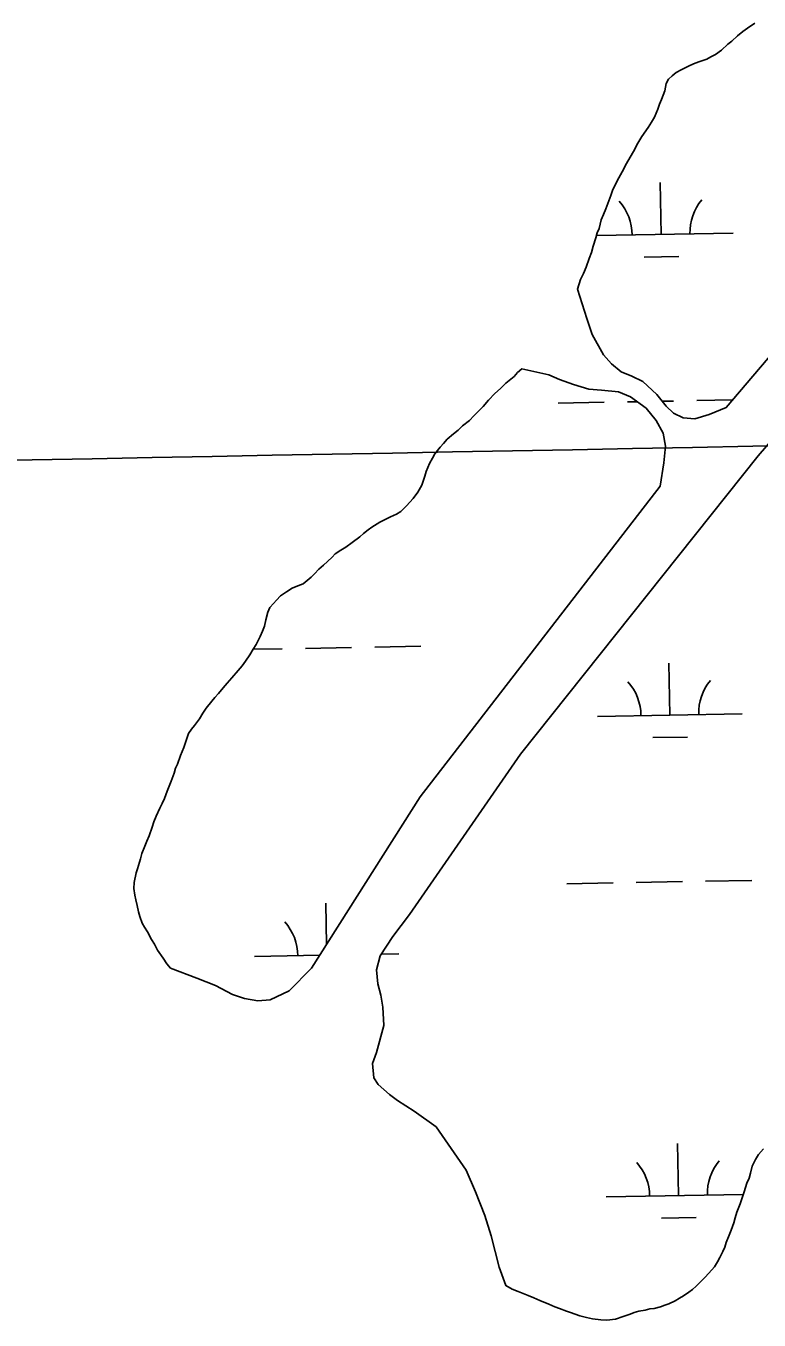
# Model space of a CAD drawing. Extents: x 3957609 to 3995875, y 234277 to 260273.
# Drawn here: x 3967631 to 3968138, y 242241 to 243137 of the extents above; entities that cross this region are included whole.
import ezdxf

# ---------------------------------------------------------------- set-up
doc = ezdxf.new("R2010")
doc.units = 0
for name, color, linetype in [('V-GRID-MAJR', 7, 'Continuous'), ('V-TOPO-SHOR', 7, 'Continuous'), ('V-WETL-SWMP', 7, 'Continuous')]:
    doc.layers.add(name, color=color, linetype=linetype)

msp = doc.modelspace()

# ---------------------------------------------------------------- linework, layer by layer
at = {"layer": 'V-GRID-MAJR'}
msp.add_spline([(3961816.723, 242728.005), (3967136.284, 242827.44), (3972455.83, 242927.648), (3977775.362, 243028.63), (3983094.879, 243130.385), (3988414.381, 243232.915), (3993733.868, 243336.218)], degree=3, dxfattribs=at)
at = {"layer": 'V-TOPO-SHOR'}
for points in [[(3968115.351, 242872.917), (3968322.502, 243116.303), (3968411.775, 243240.088)], [(3968135.096, 243139.079), (3968130.052, 243135.56), (3968126.9, 243133.324), (3968123.119, 243130.131), (3968119.341, 243126.623), (3968116.504, 243124.387), (3968112.099, 243120.239), (3968107.999, 243117.362), (3968104.843, 243115.756), (3968102.002, 243114.155), (3968096.313, 243112.215), (3968092.838, 243110.925), (3968089.364, 243109.319), (3968084.314, 243106.751), (3968080.84, 243104.828), (3968078.006, 243102.594), (3968075.487, 243100.359), (3968073.922, 243097.181), (3968073.007, 243092.108), (3968070.512, 243086.073), (3968069.265, 243082.896), (3968068.022, 243079.404), (3968065.841, 243074.006), (3968063.645, 243070.506), (3968061.454, 243066.69), (3968057.059, 243060.645), (3968054.241, 243055.875), (3968051.112, 243050.153), (3968048.918, 243046.335), (3968046.413, 243041.885), (3968043.284, 243036.163)], [(3967871.617, 242409.147), (3967870.601, 242418.959), (3967873.403, 242426.582), (3967878.346, 242445.305), (3967877.63, 242457.971), (3967876.309, 242466.198), (3967874.357, 242474.106), (3967873.341, 242483.918), (3967875.811, 242493.439), (3967884.595, 242506.802), (3967896.213, 242522.082), (3967973.091, 242633.145), (3968137.406, 242839.504), (3968316.913, 243047.863), (3968396.206, 243121.597)], [(3968043.284, 243036.163), (3968041.095, 243032.032), (3968039.217, 243028.534), (3968036.718, 243023.133), (3968035.475, 243019.64), (3968034.232, 243016.148), (3968032.051, 243010.432), (3968030.492, 243006.62), (3968028.934, 243002.809), (3968027.39, 242996.782), (3968026.142, 242993.923), (3968025.215, 242990.433), (3968023.353, 242984.717), (3968022.114, 242980.275), (3968020.557, 242976.146), (3968018.38, 242970.115), (3968016.509, 242965.669), (3968014.637, 242961.538), (3968012.462, 242954.872)], [(3968115.351, 242872.917), (3968103.661, 242868.088), (3968093.544, 242865.169), (3968085.62, 242865.751), (3968078.946, 242869.191), (3968073.846, 242873.91), (3968067.457, 242882.102), (3968057.577, 242890.908), (3968049.95, 242894.658), (3968042.643, 242897.779), (3968035.956, 242903.121), (3968030.529, 242909.42), (3968022.517, 242923.621), (3968018.958, 242934.686), (3968012.462, 242954.872)], [(3967973.865, 242899.819), (3967971.031, 242897.267), (3967968.516, 242894.398), (3967962.845, 242889.927), (3967959.068, 242886.102), (3967955.292, 242882.591), (3967950.887, 242878.129), (3967947.114, 242873.668), (3967943.653, 242870.162), (3967940.821, 242867.293), (3967937.675, 242864.104), (3967932.948, 242860.272), (3967929.8, 242857.401), (3967926.651, 242854.845), (3967922.239, 242851.015), (3967919.724, 242848.148), (3967917.525, 242845.6), (3967913.754, 242840.825), (3967912.192, 242837.963), (3967909.998, 242834.146), (3967907.817, 242828.747), (3967906.887, 242825.575), (3967905.955, 242822.718), (3967904.712, 242819.224), (3967901.892, 242814.454), (3967898.755, 242810), (3967894.036, 242804.901), (3967890.262, 242801.075), (3967887.108, 242799.154), (3967883.002, 242797.227), (3967878.897, 242795.3), (3967875.739, 242793.694), (3967870.06, 242790.171), (3967867.539, 242788.254), (3967864.389, 242785.701), (3967861.87, 242783.466), (3967856.511, 242779.63), (3967852.097, 242776.433), (3967848.628, 242774.193), (3967844.843, 242771.635), (3967842.642, 242769.403), (3967839.494, 242766.531), (3967836.659, 242763.977), (3967833.51, 242761.106), (3967830.364, 242757.919), (3967828.16, 242755.687), (3967822.491, 242750.899), (3967819.016, 242749.609), (3967814.908, 242747.997), (3967811.125, 242745.439), (3967807.027, 242742.562), (3967804.194, 242739.69), (3967801.991, 242737.46), (3967799.476, 242734.593), (3967798.231, 242731.416), (3967796.682, 242726.022), (3967795.761, 242721.582), (3967794.518, 242718.088), (3967792.955, 242714.594), (3967790.143, 242708.874), (3967787.948, 242705.691), (3967785.754, 242701.876), (3967782.617, 242697.422), (3967780.421, 242694.239), (3967777.591, 242691.052), (3967773.19, 242685.957), (3967770.048, 242682.133), (3967767.218, 242678.949), (3967764.076, 242675.127)], [(3968069.777, 242818.446), (3968072.206, 242834.617), (3968073.394, 242846.348), (3968071.751, 242855.206), (3968066.943, 242864.045), (3968059.918, 242872.55), (3968049.094, 242880.398), (3968040.835, 242883.828), (3968029.108, 242885.018), (3968020.234, 242885.594), (3968009.756, 242889.01), (3967999.914, 242892.428), (3967992.606, 242895.547), (3967973.865, 242899.819)], [(3967799.691, 242463.136), (3967812.956, 242469.244), (3967828.373, 242484.868), (3967903.619, 242603.523), (3968069.777, 242818.446)], [(3967764.076, 242675.127), (3967761.561, 242672.26), (3967759.36, 242669.71), (3967755.591, 242664.934), (3967753.08, 242661.434), (3967750.887, 242657.619), (3967747.434, 242652.845), (3967745.235, 242650.295), (3967743.352, 242647.432), (3967742.109, 242643.94), (3967741.178, 242641.083), (3967739.934, 242637.591), (3967737.751, 242632.191), (3967735.574, 242626.159), (3967734.327, 242623.3), (3967733.399, 242619.808), (3967731.218, 242614.41), (3967729.975, 242610.918), (3967728.412, 242607.422), (3967726.547, 242602.343), (3967724.986, 242598.847), (3967723.423, 242595.671), (3967720.925, 242590.268), (3967719.368, 242586.141), (3967718.123, 242582.65), (3967715.946, 242576.616), (3967714.388, 242572.805), (3967713.144, 242569.313), (3967710.959, 242564.23), (3967710.034, 242560.74), (3967707.863, 242553.756), (3967706.931, 242550.899), (3967705.706, 242544.239), (3967705.417, 242540.121), (3967706.083, 242535.374), (3967706.736, 242532.211), (3967707.711, 242528.416), (3967708.692, 242523.989), (3967709.663, 242520.827), (3967711.279, 242516.085), (3967712.88, 242513.247), (3967714.801, 242510.091), (3967717.689, 242504.725), (3967719.61, 242501.571), (3967721.853, 242497.467), (3967725.693, 242491.792), (3967728.251, 242488.007), (3967730.806, 242484.858)], [(3967730.806, 242484.858), (3967748.909, 242478.007), (3967761.93, 242473.024), (3967773.692, 242466.768), (3967781.945, 242463.97), (3967791.143, 242462.446), (3967799.691, 242463.136)], [(3967962.849, 242265.298), (3967958.329, 242277.938), (3967952.799, 242299.759), (3967948.273, 242313.667), (3967941.83, 242330.098), (3967935.393, 242345.262), (3967914.606, 242375.218), (3967899.33, 242385.888), (3967887.876, 242393.414), (3967882.465, 242397.498), (3967874.498, 242404.414), (3967871.617, 242409.147)], [(3967962.849, 242265.298), (3967967.299, 242262.793), (3967971.428, 242261.234), (3967978.414, 242258.431), (3967982.225, 242256.872), (3967986.356, 242254.998), (3967992.707, 242252.508), (3967996.838, 242250.634), (3968000.014, 242249.389), (3968004.776, 242247.519), (3968007.633, 242246.587), (3968013.983, 242244.412), (3968018.743, 242243.175), (3968022.866, 242242.254), (3968028.571, 242241.658), (3968032.692, 242241.369), (3968038.705, 242242.041), (3968044.077, 242243.978), (3968048.818, 242245.592), (3968051.662, 242246.56), (3968054.823, 242247.531), (3968059.252, 242248.195), (3968062.414, 242249.166), (3968065.579, 242249.503), (3968070.006, 242250.482), (3968072.849, 242251.769), (3968075.694, 242252.737), (3968080.115, 242254.666), (3968082.954, 242256.587), (3968085.794, 242258.189), (3968089.577, 242260.749), (3968092.1, 242262.666), (3968094.619, 242264.898), (3968097.765, 242268.087), (3968100.597, 242270.956), (3968103.43, 242273.826), (3968107.2, 242278.286), (3968109.396, 242281.784), (3968110.958, 242284.645), (3968113.15, 242288.778), (3968114.397, 242291.952), (3968115.325, 242295.127), (3968117.51, 242300.21), (3968118.753, 242303.702), (3968120.619, 242308.783), (3968121.546, 242312.273), (3968122.79, 242316.082), (3968124.969, 242321.798), (3968126.525, 242325.927), (3968127.764, 242330.051), (3968129.626, 242336.083), (3968131.186, 242339.577), (3968132.112, 242343.066), (3968133.349, 242347.826), (3968135.534, 242352.592), (3968137.73, 242356.092), (3968141.189, 242359.915)]]:
    msp.add_lwpolyline(points, dxfattribs=at)
at = {"layer": 'V-WETL-SWMP'}
for p, q in [((3968070.288, 242992.77), (3968069.634, 243028.764)), ((3968025.62, 242991.957), (3968120.28, 242993.679)), ((3968058.571, 242977.123), (3968082.567, 242977.559)), ((3968046.983, 242876.895), (3968053.755, 242877.018)), ((3968071.175, 242877.335), (3968078.978, 242877.477)), ((3968094.975, 242877.767), (3968119.865, 242878.22)), ((3967998.991, 242876.022), (3968030.986, 242876.604)), ((3967824.139, 242706.314), (3967856.134, 242706.896)), ((3967872.131, 242707.187), (3967904.126, 242707.769)), ((3967787.926, 242705.656), (3967808.142, 242706.023)), ((3968076.336, 242660.15), (3968075.682, 242696.144)), ((3968026.344, 242659.241), (3968126.328, 242661.059)), ((3968064.619, 242644.503), (3968088.615, 242644.939)), ((3968101.023, 242545.147), (3968133.018, 242545.729)), ((3968005.039, 242543.402), (3968037.034, 242543.984)), ((3968053.031, 242544.275), (3968085.026, 242544.857)), ((3967838.715, 242501.174), (3967838.192, 242529.937)), ((3967788.855, 242493.034), (3967834.074, 242493.856)), ((3967876.595, 242494.629), (3967888.838, 242494.852)), ((3968082.384, 242327.53), (3968081.73, 242363.524)), ((3968032.393, 242326.621), (3968127.252, 242328.345)), ((3968070.667, 242311.883), (3968094.663, 242312.319))]:
    msp.add_line(p, q, dxfattribs=at)
for points in [[(3968043.284, 243036.163), (3968046.414, 243041.885), (3968048.919, 243046.336), (3968051.111, 243050.152), (3968054.24, 243055.874), (3968057.06, 243060.644), (3968061.454, 243066.691), (3968063.646, 243070.506), (3968065.841, 243074.005), (3968068.022, 243079.404), (3968069.266, 243082.897), (3968070.512, 243086.072), (3968073.006, 243092.107), (3968073.923, 243097.181), (3968075.486, 243100.359), (3968078.005, 243102.593), (3968080.841, 243104.829), (3968084.313, 243106.752), (3968089.364, 243109.32), (3968092.837, 243110.926), (3968096.313, 243112.216), (3968102.002, 243114.154), (3968104.842, 243115.757), (3968107.999, 243117.361), (3968112.098, 243120.239), (3968116.505, 243124.386), (3968119.341, 243126.622), (3968123.119, 243130.131), (3968126.899, 243133.323), (3968130.051, 243135.561), (3968135.096, 243139.079)], [(3968322.503, 243116.303), (3968115.351, 242872.916), (3968103.662, 242868.087), (3968093.544, 242865.169), (3968085.621, 242865.751), (3968078.946, 242869.191), (3968073.846, 242873.909), (3968067.457, 242882.103), (3968057.578, 242890.908), (3968049.951, 242894.659), (3968042.644, 242897.779), (3968035.957, 242903.12), (3968030.53, 242909.42), (3968022.517, 242923.622), (3968018.959, 242934.686), (3968012.462, 242954.872), (3968014.636, 242961.538), (3968016.509, 242965.668), (3968018.38, 242970.115), (3968020.557, 242976.147), (3968022.114, 242980.275), (3968023.352, 242984.718), (3968025.214, 242990.432), (3968026.142, 242993.922), (3968027.39, 242996.781), (3968028.934, 243002.81), (3968030.492, 243006.621), (3968032.051, 243010.432), (3968034.231, 243016.148), (3968035.475, 243019.64), (3968036.718, 243023.133), (3968039.217, 243028.534), (3968041.094, 243032.031), (3968043.284, 243036.163)], [(3968141.188, 242359.915), (3968137.729, 242356.091), (3968135.534, 242352.592), (3968133.349, 242347.826), (3968132.113, 242343.067), (3968131.186, 242339.577), (3968129.625, 242336.082), (3968127.764, 242330.051), (3968126.525, 242325.926), (3968124.968, 242321.797), (3968122.789, 242316.082), (3968121.547, 242312.272), (3968120.619, 242308.782), (3968118.752, 242303.702), (3968117.509, 242300.209), (3968115.325, 242295.127), (3968114.396, 242291.953), (3968113.149, 242288.778), (3968110.959, 242284.645), (3968109.395, 242281.784), (3968107.2, 242278.286), (3968103.429, 242273.826), (3968100.597, 242270.957), (3968097.765, 242268.087), (3968094.619, 242264.899), (3968092.1, 242262.665), (3968089.578, 242260.748), (3968085.794, 242258.189), (3968082.954, 242256.587), (3968080.116, 242254.667), (3968075.694, 242252.738), (3968072.85, 242251.769), (3968070.007, 242250.483), (3968065.579, 242249.503), (3968062.414, 242249.166), (3968059.253, 242248.195), (3968054.823, 242247.532), (3968051.662, 242246.561), (3968048.817, 242245.592), (3968044.077, 242243.977), (3968038.705, 242242.041), (3968032.691, 242241.368), (3968028.571, 242241.657), (3968022.866, 242242.253), (3968018.742, 242243.176), (3968013.983, 242244.412), (3968007.633, 242246.587), (3968004.776, 242247.518), (3968000.013, 242249.388), (3967996.837, 242250.634), (3967992.707, 242252.507), (3967986.356, 242254.999), (3967982.226, 242256.872), (3967978.414, 242258.431), (3967971.427, 242261.235), (3967967.299, 242262.792), (3967962.848, 242265.297), (3967958.33, 242277.938), (3967952.8, 242299.76), (3967948.274, 242313.668), (3967941.83, 242330.098), (3967935.394, 242345.261), (3967914.606, 242375.218), (3967899.33, 242385.888), (3967887.876, 242393.415), (3967882.464, 242397.498), (3967874.499, 242404.414), (3967871.616, 242409.147), (3967870.601, 242418.96), (3967873.402, 242426.582), (3967878.347, 242445.304), (3967877.63, 242457.971), (3967876.309, 242466.198), (3967874.356, 242474.105), (3967873.341, 242483.918), (3967875.812, 242493.438), (3967884.594, 242506.801), (3967896.214, 242522.083), (3967973.092, 242633.146), (3968137.406, 242839.504), (3968316.913, 243047.863)], [(3967764.076, 242675.126), (3967767.218, 242678.948), (3967770.048, 242682.134), (3967773.19, 242685.956), (3967777.591, 242691.053), (3967780.421, 242694.239), (3967782.617, 242697.421), (3967785.755, 242701.876), (3967787.947, 242705.692), (3967790.143, 242708.874), (3967792.956, 242714.594), (3967794.517, 242718.088), (3967795.761, 242721.581), (3967796.682, 242726.021), (3967798.23, 242731.416), (3967799.476, 242734.592), (3967801.991, 242737.459), (3967804.194, 242739.691), (3967807.026, 242742.561), (3967811.124, 242745.438), (3967814.908, 242747.997), (3967819.016, 242749.608), (3967822.491, 242750.898), (3967828.161, 242755.687), (3967830.364, 242757.919), (3967833.51, 242761.107), (3967836.659, 242763.978), (3967839.493, 242766.531), (3967842.641, 242769.403), (3967844.844, 242771.634), (3967848.628, 242774.193), (3967852.097, 242776.434), (3967856.511, 242779.63), (3967861.87, 242783.467), (3967864.389, 242785.7), (3967867.54, 242788.255), (3967870.061, 242790.172), (3967875.74, 242793.694), (3967878.897, 242795.299), (3967883.002, 242797.226), (3967887.107, 242799.154), (3967890.261, 242801.075), (3967894.037, 242804.901), (3967898.755, 242810), (3967901.893, 242814.455), (3967904.712, 242819.225), (3967905.956, 242822.718), (3967906.888, 242825.575), (3967907.817, 242828.748), (3967909.998, 242834.147), (3967912.191, 242837.963), (3967913.755, 242840.824), (3967917.525, 242845.6), (3967919.725, 242848.149), (3967922.24, 242851.016), (3967926.65, 242854.846), (3967929.8, 242857.401), (3967932.949, 242860.272), (3967937.675, 242864.104), (3967940.821, 242867.293), (3967943.653, 242870.162), (3967947.114, 242873.669), (3967950.886, 242878.129), (3967955.291, 242882.592), (3967959.069, 242886.101), (3967962.844, 242889.927), (3967968.516, 242894.399), (3967971.031, 242897.267), (3967973.865, 242899.819), (3967992.607, 242895.548), (3967999.914, 242892.428), (3968009.757, 242889.009), (3968020.233, 242885.593), (3968029.107, 242885.018), (3968040.835, 242883.829), (3968049.094, 242880.398), (3968059.917, 242872.55), (3968066.942, 242864.044), (3968071.752, 242855.206), (3968073.394, 242846.347), (3968072.205, 242834.618), (3968069.777, 242818.446), (3967903.619, 242603.523), (3967828.374, 242484.867), (3967812.955, 242469.243), (3967799.691, 242463.137), (3967791.142, 242462.447), (3967781.945, 242463.97), (3967773.691, 242466.767), (3967761.929, 242473.025), (3967748.908, 242478.007), (3967730.806, 242484.857), (3967728.251, 242488.008), (3967725.692, 242491.792), (3967721.853, 242497.468), (3967719.609, 242501.571), (3967717.688, 242504.726), (3967714.802, 242510.091), (3967712.88, 242513.246), (3967711.278, 242516.086), (3967709.663, 242520.827)], [(3967709.663, 242520.827), (3967708.692, 242523.988), (3967707.712, 242528.416), (3967706.737, 242532.211), (3967706.082, 242535.374), (3967705.418, 242540.121), (3967705.707, 242544.24), (3967706.93, 242550.9), (3967707.862, 242553.757), (3967710.033, 242560.74), (3967710.96, 242564.23), (3967713.144, 242569.313), (3967714.388, 242572.805), (3967715.946, 242576.616), (3967718.124, 242582.649), (3967719.368, 242586.141), (3967720.924, 242590.269), (3967723.423, 242595.671), (3967724.985, 242598.848), (3967726.546, 242602.343), (3967728.413, 242607.423), (3967729.974, 242610.918), (3967731.218, 242614.41), (3967733.399, 242619.809), (3967734.327, 242623.3), (3967735.575, 242626.159), (3967737.752, 242632.191), (3967739.934, 242637.591), (3967741.178, 242641.083), (3967742.109, 242643.94), (3967743.353, 242647.432), (3967745.235, 242650.296), (3967747.435, 242652.844), (3967750.888, 242657.618), (3967753.08, 242661.434), (3967755.591, 242664.934), (3967759.36, 242669.71), (3967761.561, 242672.259), (3967764.076, 242675.126)]]:
    msp.add_lwpolyline(points, dxfattribs=at)
for centre, start, end in [((3968015.046, 242992.24), 0.269879, 41.813537), ((3968125.513, 242994.249), 140.269876, 181.813534), ((3968021.094, 242659.62), 0.269879, 41.813537), ((3968131.561, 242661.629), 140.269876, 181.813534), ((3967783.604, 242493.413), 0.269879, 41.813537), ((3968027.142, 242327), 0.269879, 41.813537), ((3968137.609, 242329.009), 140.269876, 181.813534)]:
    msp.add_arc(centre, 35.246, start, end, dxfattribs=at)

doc.saveas('drawing.dxf')
